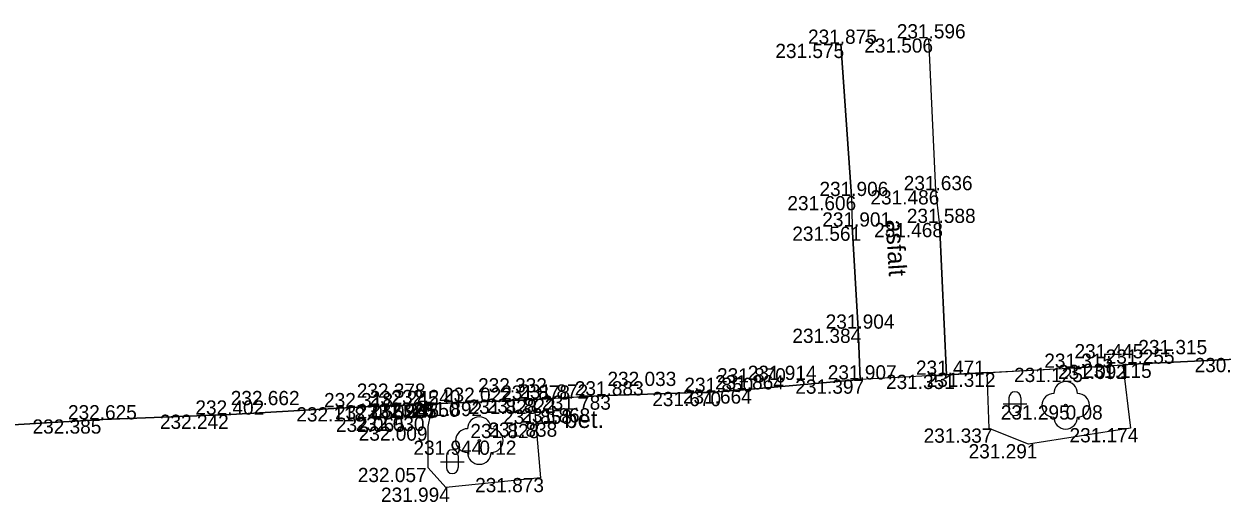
# Model space of a CAD drawing. Extents: x -599516 to -599132, y -1163668 to -1163119.
# Drawn here: x -599484.2 to -599458.95, y -1163241.71 to -1163231.63 of the extents above; entities that cross this region are included whole.
import ezdxf

# ---------------------------------------------------------------- set-up
doc = ezdxf.new("R2010")
doc.units = 0
for name, color, linetype in [('Bod-oznac1', 7, 'Continuous'), ('Bod-oznac2', 7, 'Continuous'), ('Bod-oznac3', 7, 'Continuous'), ('Bod-vyska1', 7, 'Continuous'), ('Bod-vyska2', 7, 'Continuous'), ('Bod-vyska3', 7, 'Continuous'), ('Z_cela-hrobu-dolni-linie', 7, 'Continuous'), ('Z_cela-hrobu-horni-linie', 7, 'Continuous'), ('Z_chodnik', 7, 'Continuous'), ('Z_komunikace', 7, 'Continuous'), ('Z_kultury-znacky', 7, 'Continuous'), ('Z_nove-stromy-prumer-kmene', 7, 'Continuous'), ('Z_popis-budov-povrchu', 7, 'Continuous'), ('Z_stromy-nove-vysazene', 7, 'Continuous'), ('Z_vol-lin-odkazova-cara', 7, 'Continuous'), ('Z_zpevnene-plochy', 7, 'Continuous')]:
    doc.layers.add(name, color=color, linetype=linetype)

msp = doc.modelspace()

# ---------------------------------------------------------------- linework, layer by layer
at = {"layer": 'Bod-oznac1'}
for p, q in [((-599465.127, -1163231.933), (-599465.127, -1163231.933)), ((-599466.985, -1163232.047), (-599466.985, -1163232.047)), ((-599466.758, -1163235.256), (-599466.758, -1163235.256)), ((-599464.981, -1163235.133), (-599464.981, -1163235.133)), ((-599466.745, -1163235.9), (-599466.745, -1163235.9)), ((-599464.904, -1163235.823), (-599464.904, -1163235.823)), ((-599466.616, -1163238.052), (-599466.616, -1163238.052)), ((-599460.713, -1163238.79), (-599460.713, -1163238.79)), ((-599464.758, -1163239.024), (-599464.758, -1163239.024)), ((-599463.901, -1163238.979), (-599463.901, -1163238.979)), ((-599462.059, -1163238.877), (-599462.059, -1163238.877)), ((-599461.043, -1163238.813), (-599461.043, -1163238.813)), ((-599466.576, -1163239.123), (-599466.576, -1163239.123)), ((-599473.452, -1163239.547), (-599473.452, -1163239.547)), ((-599473.07, -1163239.527), (-599473.07, -1163239.527)), ((-599471.902, -1163239.46), (-599471.902, -1163239.46)), ((-599469.593, -1163239.385), (-599469.593, -1163239.385)), ((-599468.946, -1163239.332), (-599468.946, -1163239.332)), ((-599477.186, -1163239.708), (-599477.186, -1163239.708)), ((-599476.166, -1163239.664), (-599476.166, -1163239.664)), ((-599475.708, -1163239.643), (-599475.708, -1163239.643)), ((-599475.586, -1163239.638), (-599475.586, -1163239.638)), ((-599474.629, -1163239.595), (-599474.629, -1163239.595)), ((-599462.246, -1163239.667), (-599462.246, -1163239.667)), ((-599482.537, -1163239.964), (-599482.537, -1163239.964)), ((-599479.842, -1163239.864), (-599479.842, -1163239.864)), ((-599476.157, -1163239.927), (-599476.157, -1163239.927)), ((-599475.731, -1163239.909), (-599475.731, -1163239.909)), ((-599473.413, -1163240.059), (-599473.413, -1163240.059)), ((-599473.034, -1163240.03), (-599473.034, -1163240.03)), ((-599475.679, -1163240.113), (-599475.679, -1163240.113)), ((-599463.86, -1163240.156), (-599463.86, -1163240.156)), ((-599460.877, -1163240.148), (-599460.877, -1163240.148)), ((-599474.602, -1163240.411), (-599474.602, -1163240.411)), ((-599463.029, -1163240.486), (-599463.029, -1163240.486)), ((-599475.683, -1163240.986), (-599475.683, -1163240.986)), ((-599473.312, -1163241.199), (-599473.312, -1163241.199)), ((-599475.309, -1163241.402), (-599475.309, -1163241.402))]:
    msp.add_line(p, q, dxfattribs=at)
at = {"layer": 'Bod-oznac2'}
for p, q in [((-599465.127, -1163231.933), (-599465.127, -1163231.933)), ((-599466.985, -1163232.047), (-599466.985, -1163232.047)), ((-599466.758, -1163235.256), (-599466.758, -1163235.256)), ((-599464.981, -1163235.133), (-599464.981, -1163235.133)), ((-599466.745, -1163235.9), (-599466.745, -1163235.9)), ((-599464.904, -1163235.823), (-599464.904, -1163235.823)), ((-599466.616, -1163238.052), (-599466.616, -1163238.052)), ((-599460.713, -1163238.79), (-599460.713, -1163238.79)), ((-599464.758, -1163239.024), (-599464.758, -1163239.024)), ((-599462.059, -1163238.877), (-599462.059, -1163238.877)), ((-599466.576, -1163239.123), (-599466.576, -1163239.123)), ((-599473.452, -1163239.547), (-599473.452, -1163239.547)), ((-599473.07, -1163239.527), (-599473.07, -1163239.527)), ((-599471.902, -1163239.46), (-599471.902, -1163239.46)), ((-599469.593, -1163239.385), (-599469.593, -1163239.385)), ((-599468.946, -1163239.332), (-599468.946, -1163239.332)), ((-599477.186, -1163239.708), (-599477.186, -1163239.708)), ((-599476.166, -1163239.664), (-599476.166, -1163239.664)), ((-599475.708, -1163239.643), (-599475.708, -1163239.643)), ((-599474.629, -1163239.595), (-599474.629, -1163239.595)), ((-599482.537, -1163239.964), (-599482.537, -1163239.964)), ((-599479.842, -1163239.864), (-599479.842, -1163239.864)), ((-599476.157, -1163239.927), (-599476.157, -1163239.927)), ((-599475.731, -1163239.909), (-599475.731, -1163239.909)), ((-599473.413, -1163240.059), (-599473.413, -1163240.059)), ((-599473.034, -1163240.03), (-599473.034, -1163240.03))]:
    msp.add_line(p, q, dxfattribs=at)
at = {"layer": 'Bod-oznac3'}
for p, q in [((-599460.713, -1163238.79), (-599460.713, -1163238.79)), ((-599462.059, -1163238.877), (-599462.059, -1163238.877)), ((-599471.902, -1163239.46), (-599471.902, -1163239.46)), ((-599469.593, -1163239.385), (-599469.593, -1163239.385)), ((-599468.946, -1163239.332), (-599468.946, -1163239.332)), ((-599477.186, -1163239.708), (-599477.186, -1163239.708)), ((-599474.629, -1163239.595), (-599474.629, -1163239.595)), ((-599479.842, -1163239.864), (-599479.842, -1163239.864))]:
    msp.add_line(p, q, dxfattribs=at)
at = {"layer": 'Z_cela-hrobu-dolni-linie'}
for p, q in [((-599463.901, -1163238.979), (-599462.059, -1163238.877)), ((-599462.059, -1163238.877), (-599461.043, -1163238.813)), ((-599474.629, -1163239.595), (-599475.586, -1163239.638))]:
    msp.add_line(p, q, dxfattribs=at)
msp.add_lwpolyline([(-599474.629, -1163239.595), (-599473.452, -1163239.547), (-599473.07, -1163239.527)], dxfattribs=at)
at = {"layer": 'Z_cela-hrobu-horni-linie'}
for p, q in [((-599464.981, -1163235.133), (-599465.127, -1163231.933)), ((-599466.758, -1163235.256), (-599466.985, -1163232.047))]:
    msp.add_line(p, q, dxfattribs=at)
for points in [[(-599486.668, -1163237.586), (-599486.492, -1163240.059), (-599486.509, -1163240.235), (-599485.148, -1163240.124), (-599482.537, -1163239.964), (-599479.842, -1163239.864), (-599479.842, -1163239.864), (-599477.186, -1163239.708), (-599477.186, -1163239.708), (-599474.629, -1163239.595), (-599474.629, -1163239.595), (-599471.902, -1163239.46), (-599471.902, -1163239.46), (-599469.593, -1163239.385), (-599469.593, -1163239.385), (-599468.946, -1163239.332), (-599468.946, -1163239.332), (-599466.576, -1163239.123), (-599466.616, -1163238.052), (-599466.745, -1163235.9)], [(-599464.904, -1163235.823), (-599464.758, -1163239.024), (-599462.059, -1163238.877), (-599462.059, -1163238.877), (-599460.713, -1163238.79), (-599460.713, -1163238.79), (-599458.061, -1163238.669), (-599458.061, -1163238.669), (-599455.482, -1163238.518), (-599455.482, -1163238.518), (-599454.093, -1163238.457), (-599454.093, -1163238.457), (-599452.337, -1163238.339)]]:
    msp.add_lwpolyline(points, dxfattribs=at)
at = {"layer": 'Z_chodnik'}
for p, q in [((-599466.985, -1163232.047), (-599466.758, -1163235.256)), ((-599466.758, -1163235.256), (-599466.745, -1163235.9))]:
    msp.add_line(p, q, dxfattribs=at)
for points in [[(-599464.758, -1163239.024), (-599464.904, -1163235.823), (-599464.981, -1163235.133), (-599465.127, -1163231.933)], [(-599466.745, -1163235.9), (-599466.616, -1163238.052), (-599466.576, -1163239.123)]]:
    msp.add_lwpolyline(points, dxfattribs=at)
at = {"layer": 'Z_komunikace'}
msp.add_lwpolyline([(-599458.061, -1163238.669), (-599460.713, -1163238.79), (-599461.043, -1163238.813), (-599460.877, -1163240.148), (-599463.029, -1163240.486), (-599463.86, -1163240.156), (-599463.901, -1163238.979), (-599464.758, -1163239.024), (-599466.576, -1163239.123), (-599468.946, -1163239.332), (-599469.593, -1163239.385), (-599471.902, -1163239.46), (-599473.07, -1163239.527), (-599473.034, -1163240.03), (-599473.413, -1163240.059), (-599473.312, -1163241.199), (-599475.309, -1163241.402), (-599475.683, -1163240.986), (-599475.679, -1163240.113), (-599475.586, -1163239.638), (-599475.708, -1163239.643), (-599475.731, -1163239.909), (-599476.157, -1163239.927), (-599476.166, -1163239.664), (-599477.186, -1163239.708), (-599479.842, -1163239.864), (-599482.537, -1163239.964), (-599485.148, -1163240.124)], dxfattribs=at)
at = {"layer": 'Z_kultury-znacky'}
for p, q in [((-599463.44, -1163239.508), (-599463.44, -1163239.758)), ((-599463.19, -1163239.508), (-599463.19, -1163239.758)), ((-599463.565, -1163239.633), (-599463.065, -1163239.633)), ((-599475.298, -1163240.731), (-599475.298, -1163240.981)), ((-599475.048, -1163240.731), (-599475.048, -1163240.981)), ((-599475.423, -1163240.856), (-599474.923, -1163240.856))]:
    msp.add_line(p, q, dxfattribs=at)
for centre, start, end in [((-599463.315, -1163239.508), 0, 180), ((-599463.315, -1163239.758), 180, 0), ((-599475.173, -1163240.731), 0, 180), ((-599475.173, -1163240.981), 180, 0)]:
    msp.add_arc(centre, 0.125, start, end, dxfattribs=at)
at = {"layer": 'Z_stromy-nove-vysazene'}
for centre in [(-599462.246, -1163239.667), (-599474.602, -1163240.411)]:
    msp.add_circle(centre, 0.025, dxfattribs=at)
for centre, start, end in [((-599462.246, -1163239.417), 0, 180), ((-599462.496, -1163239.667), 90, 270), ((-599461.996, -1163239.667), 270, 90), ((-599474.602, -1163240.161), 0, 180), ((-599462.246, -1163239.917), 180, 0), ((-599474.852, -1163240.411), 90, 270), ((-599474.352, -1163240.411), 270, 90), ((-599474.602, -1163240.661), 180, 0)]:
    msp.add_arc(centre, 0.25, start, end, dxfattribs=at)
at = {"layer": 'Z_vol-lin-odkazova-cara'}
msp.add_line((-599473.193, -1163239.817), (-599472.907, -1163239.916), dxfattribs=at)
at = {"layer": 'Z_zpevnene-plochy'}
msp.add_line((-599473.452, -1163239.547), (-599473.413, -1163240.059), dxfattribs=at)
for points in [[(-599473.452, -1163239.547), (-599473.413, -1163240.059), (-599473.034, -1163240.03), (-599473.07, -1163239.527)], [(-599476.166, -1163239.664), (-599476.157, -1163239.927), (-599475.731, -1163239.909), (-599475.708, -1163239.643)]]:
    msp.add_lwpolyline(points, dxfattribs=at)

# ---------------------------------------------------------------- texts
at = {"layer": 'Bod-vyska1'}
for s, p in [('231.506', (-599466.491, -1163232.233)), ('231.575', (-599468.364, -1163232.347)), ('231.606', (-599468.111, -1163235.556)), ('231.486', (-599466.359, -1163235.433)), ('231.561', (-599468.007, -1163236.2)), ('231.468', (-599466.282, -1163236.123)), ('231.384', (-599468.005, -1163238.352)), ('231.115', (-599461.883, -1163239.09)), ('230.952', (-599459.529, -1163238.969)), ('231.351', (-599466.032, -1163239.324)), ('231.312', (-599465.175, -1163239.279)), ('231.125', (-599463.333, -1163239.177)), ('231.092', (-599462.407, -1163239.113)), ('231.397', (-599467.944, -1163239.423)), ('231.828', (-599474.83, -1163239.847)), ('231.822', (-599474.448, -1163239.827)), ('231.783', (-599473.281, -1163239.76)), ('231.670', (-599470.959, -1163239.685)), ('231.664', (-599470.312, -1163239.632)), ('232.118', (-599478.46, -1163240.008)), ('232.055', (-599477.646, -1163239.964)), ('232.020', (-599477.186, -1163239.943)), ('231.985', (-599476.952, -1163239.938)), ('231.892', (-599475.995, -1163239.895)), ('231.295', (-599463.612, -1163239.967)), ('232.385', (-599484.019, -1163240.264)), ('232.242', (-599481.335, -1163240.164)), ('232.065', (-599477.625, -1163240.227)), ('232.030', (-599477.209, -1163240.209)), ('231.828', (-599474.791, -1163240.359)), ('231.838', (-599474.412, -1163240.33)), ('232.009', (-599477.145, -1163240.413)), ('231.337', (-599465.239, -1163240.456)), ('231.174', (-599462.164, -1163240.448)), ('231.944', (-599475.991, -1163240.711)), ('231.291', (-599464.291, -1163240.786)), ('232.057', (-599477.164, -1163241.286)), ('231.873', (-599474.691, -1163241.499)), ('231.994', (-599476.675, -1163241.702))]:
    msp.add_text(s, height=0.3, dxfattribs=at).set_placement(p)
at = {"layer": 'Bod-vyska2'}
for s, p in [('231.596', (-599465.804, -1163231.933)), ('231.875', (-599467.675, -1163232.047)), ('231.906', (-599467.434, -1163235.256)), ('231.636', (-599465.658, -1163235.133)), ('231.588', (-599465.593, -1163235.823)), ('231.901', (-599467.375, -1163235.9)), ('231.904', (-599467.304, -1163238.052)), ('231.255', (-599461.402, -1163238.79)), ('231.471', (-599465.401, -1163239.024)), ('231.315', (-599462.696, -1163238.877)), ('231.864', (-599469.635, -1163239.332)), ('231.907', (-599467.259, -1163239.123)), ('232.022', (-599475.369, -1163239.595)), ('231.878', (-599474.142, -1163239.547)), ('231.872', (-599473.76, -1163239.527)), ('231.883', (-599472.591, -1163239.46)), ('231.850', (-599470.281, -1163239.385)), ('232.402', (-599480.587, -1163239.864)), ('232.318', (-599477.875, -1163239.708)), ('232.245', (-599476.912, -1163239.664)), ('232.240', (-599476.453, -1163239.643)), ('232.625', (-599483.272, -1163239.964)), ('232.245', (-599476.903, -1163239.927)), ('232.250', (-599476.471, -1163239.909)), ('231.858', (-599474.102, -1163240.059)), ('231.868', (-599473.717, -1163240.03))]:
    msp.add_text(s, height=0.3, dxfattribs=at).set_placement(p)
at = {"layer": 'Bod-vyska3'}
for s, p in [('231.315', (-599460.713, -1163238.59)), ('231.445', (-599462.059, -1163238.677)), ('232.033', (-599471.902, -1163239.26)), ('231.870', (-599469.593, -1163239.185)), ('231.914', (-599468.946, -1163239.132)), ('232.378', (-599477.186, -1163239.508)), ('232.332', (-599474.629, -1163239.395)), ('232.662', (-599479.842, -1163239.664))]:
    msp.add_text(s, height=0.3, dxfattribs=at).set_placement(p)
at = {"layer": 'Z_nove-stromy-prumer-kmene'}
for s, p in [('0.08', (-599462.246, -1163239.967)), ('0.12', (-599474.602, -1163240.711))]:
    msp.add_text(s, height=0.3, dxfattribs=at).set_placement(p)
at = {"layer": 'Z_popis-budov-povrchu'}
msp.add_text('asfalt', height=0.375, rotation=273.4503, dxfattribs=at).set_placement((-599466.041, -1163235.759))
msp.add_text('bet.', height=0.375, dxfattribs=at).set_placement((-599472.811, -1163240.145))

doc.saveas('drawing.dxf')
